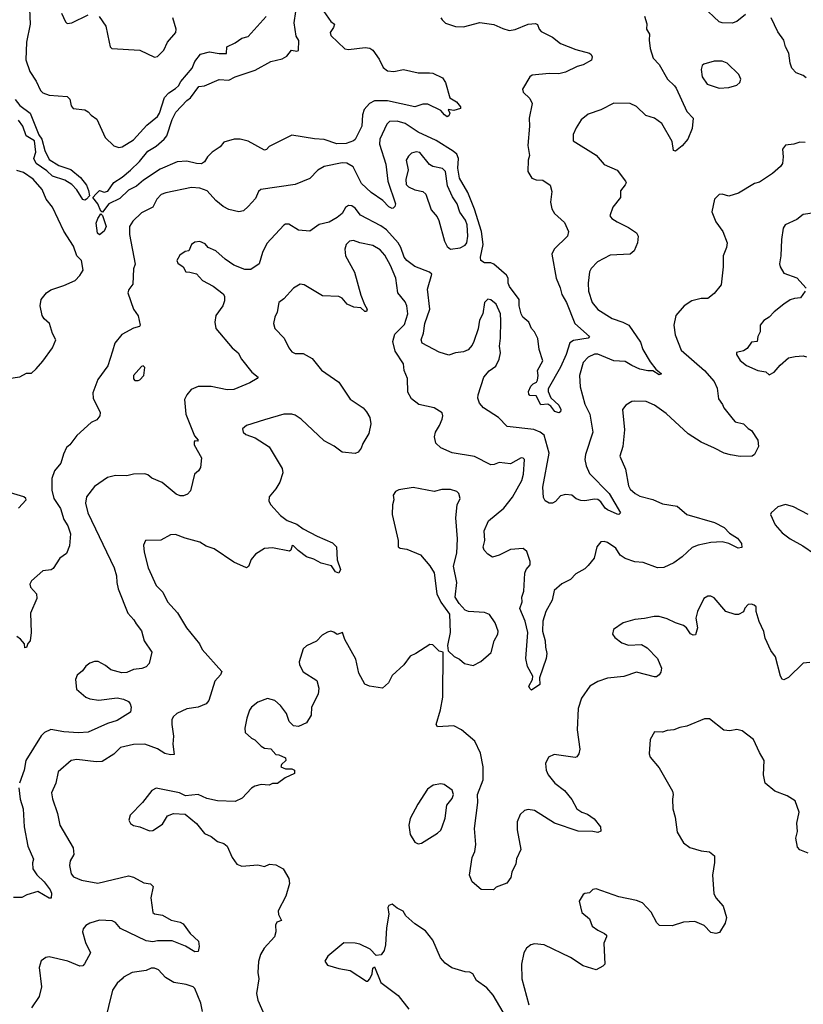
# Model space of a CAD drawing. Extents: x 2133461 to 2293071, y 753526 to 916327.
# Tile 395 of 459: x 2245522 to 2250366, y 870778 to 876864. Entities that reach past the tile are written whole.
import ezdxf

# ---------------------------------------------------------------- set-up
doc = ezdxf.new("R2010")
doc.units = 0

msp = doc.modelspace()

# ---------------------------------------------------------------- linework, layer by layer
at = {"layer": '0CON10XD'}
for points in [[(2245580.9, 876979.1), (2245586.9, 876835), (2245565.5, 876725), (2245560, 876615), (2245585, 876543.3), (2245623.4, 876483.4), (2245650.8, 876425), (2245665, 876410.8), (2245705, 876397.5), (2245815, 876389.2), (2245832.7, 876372.7), (2245841.2, 876331.2), (2245853.3, 876315), (2245925, 876306), (2245946.7, 876295), (2245964.1, 876274.1), (2245999.1, 876249.1), (2246051.4, 876135), (2246105, 876084.3), (2246134.4, 876074.4), (2246155, 876078.1), (2246225, 876120), (2246308, 876212), (2246375, 876264.4), (2246386.8, 876285), (2246418.2, 876381.8), (2246445, 876411.2), (2246485, 876437.5), (2246504.4, 876455), (2246518.6, 876481.4), (2246588.2, 876565), (2246605.4, 876605), (2246640, 876650), (2246695, 876665.2), (2246756.2, 876653.8), (2246800, 876655), (2246803.6, 876696.4), (2246855, 876721.1), (2246895, 876749.4), (2246935, 876759.2), (2247045, 876884)], [(2245780.6, 876905), (2245805, 876850), (2245815, 876840), (2245845, 876843.8), (2245945, 876892.9)], [(2247402.9, 876915), (2247445, 876853.3), (2247467.5, 876835), (2247462.5, 876815), (2247441.2, 876785), (2247445.8, 876765), (2247532.9, 876682.9), (2247555, 876680.4), (2247657.3, 876692.7), (2247687.1, 876687.1), (2247704.4, 876675), (2247745, 876620), (2247768.8, 876568.8), (2247795, 876547.5), (2247835, 876544), (2247894.2, 876555.8), (2247985, 876534.3), (2248055, 876536), (2248075, 876532.5), (2248135, 876504.2), (2248154, 876476), (2248180.8, 876380.8), (2248222.5, 876355), (2248246.7, 876325), (2248247.5, 876315), (2248205, 876302.5), (2248171.7, 876308.3), (2248180, 876285), (2248175, 876270), (2248165, 876263.3), (2248147.5, 876275), (2248125, 876303.3), (2248045, 876340.8), (2248015, 876342.5), (2247965, 876326), (2247795, 876362.7), (2247715, 876361.5), (2247684.3, 876345.7), (2247651.9, 876308.1), (2247642.1, 876275), (2247636.4, 876205), (2247595, 876124), (2247585, 876114.4), (2247541.1, 876098.9), (2247483.3, 876096.7), (2247405, 876123.1), (2247345, 876127.1), (2247205, 876150), (2247065, 876078.8), (2247048.8, 876061.2), (2247035, 876056.2), (2246935, 876113.3), (2246885, 876125.5), (2246847.5, 876125), (2246785, 876106.9), (2246762.4, 876077.6), (2246711.2, 876045), (2246683.2, 876016.8), (2246664, 875985), (2246646.6, 875973.4), (2246615, 875974.3), (2246555, 875988.9), (2246495, 875985.6), (2246391, 875939), (2246287.7, 875872.3), (2246244.6, 875835.4), (2246195, 875810), (2246142.1, 875757.9), (2246073.5, 875725), (2246035, 875673.3), (2246025, 875680), (2246006.4, 875726.4), (2245975.5, 875765), (2245995, 875786.5), (2246015, 875808), (2246045, 875797.1), (2246067, 875803), (2246103.7, 875856.4), (2246155, 875889.3), (2246206.7, 875933.3), (2246262.5, 875987.5), (2246315, 876050.8), (2246365, 876081.6), (2246416.4, 876125), (2246431.2, 876145), (2246465, 876247.5), (2246487.9, 876292.1), (2246555, 876364.4), (2246578.5, 876381.5), (2246630.2, 876449.8), (2246665, 876455.5), (2246755, 876494.2), (2246815, 876489.6), (2246855, 876510.3), (2246977.4, 876552.6), (2247075, 876604.4), (2247145, 876620.8), (2247172.7, 876637.3), (2247202.5, 876675), (2247235, 876670), (2247246.2, 876673.8), (2247246.7, 876735), (2247230.8, 876760.8), (2247219.1, 876845), (2247229.2, 876915)], [(2250009.2, 876895), (2249955, 876852.9), (2249925, 876841.2), (2249865, 876843.8), (2249845, 876850), (2249744.2, 876945)], [(2248126.2, 876875), (2248132.7, 876862.7), (2248153.2, 876843.2), (2248215, 876821.1), (2248265, 876820.5), (2248365.4, 876845.4), (2248453.6, 876833.6), (2248508.3, 876808.3), (2248547.7, 876797.7), (2248585, 876802.9), (2248664.5, 876835.5), (2248710.5, 876840.5), (2248723.8, 876833.8), (2248732.5, 876805), (2248745, 876790), (2248815, 876756.2), (2248865, 876717.5), (2248959.1, 876679.1), (2249045, 876656.2), (2249055, 876647.5), (2249060, 876635), (2249056.4, 876613.6), (2249005.9, 876584.1), (2248967.5, 876575), (2248895, 876540), (2248855, 876528), (2248795, 876530.8), (2248689.7, 876520.3), (2248675, 876510), (2248630, 876435), (2248634, 876415), (2248675.6, 876375.6), (2248689.2, 876345), (2248670.8, 876255), (2248674, 876205), (2248663.3, 876085), (2248673.1, 876025), (2248665.4, 875994.6), (2248662.2, 875925), (2248688.8, 875885), (2248715, 875874.3), (2248755, 875872), (2248800.7, 875840.7), (2248811.7, 875801.7), (2248802.2, 875735), (2248810.6, 875695), (2248827.5, 875665), (2248889.1, 875609.1), (2248914.2, 875555), (2248908.9, 875525), (2248825.5, 875445), (2248811.8, 875415), (2248838.7, 875265), (2248863, 875207), (2248873.3, 875165), (2248901.1, 875115), (2248954.3, 874985), (2249044.2, 874905), (2249036.2, 874895), (2248945, 874881.1), (2248923, 874867), (2248900.6, 874795), (2248864, 874715), (2248789.1, 874580.9), (2248788.2, 874565), (2248805.8, 874525.8), (2248855, 874481.1), (2248866.8, 874455), (2248865, 874440), (2248855, 874434.3), (2248830.9, 874440.9), (2248805, 874474), (2248786.4, 874486.4), (2248742.5, 874482.5), (2248715, 874538.8), (2248675, 874540), (2248668.3, 874548.3), (2248668, 874565), (2248681.7, 874598.3), (2248695, 874613.3), (2248716.7, 874623.3), (2248723.3, 874635), (2248727.5, 874665), (2248723.3, 874695), (2248755.3, 874755), (2248732.5, 874825), (2248725, 874892.5), (2248704.1, 874934.1), (2248686.7, 874955), (2248670, 874995), (2248632.5, 875025), (2248621.2, 875045), (2248610, 875095), (2248610, 875135), (2248550, 875215), (2248542.5, 875235), (2248541.4, 875265), (2248531.9, 875285), (2248452.4, 875352.4), (2248435, 875360.9), (2248395, 875360), (2248372.9, 875375), (2248371.1, 875395), (2248387.4, 875475), (2248376.5, 875555), (2248332.6, 875692.6), (2248291.7, 875795), (2248240.3, 875885), (2248230, 875945), (2248234.8, 876005), (2248225, 876031.5), (2248202, 876052), (2248096.7, 876116.7), (2247985, 876167.4), (2247905, 876222.5), (2247855, 876236.9), (2247808.8, 876235), (2247791.9, 876218.1), (2247749.1, 876125), (2247745.4, 876095), (2247785, 875970), (2247797.1, 875865), (2247845.6, 875725), (2247841.2, 875708.8), (2247830.7, 875699.3), (2247825, 875696.7), (2247805, 875707.5), (2247766.7, 875746.7), (2247695, 875795.6), (2247635, 875850.6), (2247582.9, 875955), (2247545, 875976.4), (2247515, 875979.1), (2247405, 875956.7), (2247365, 875932.7), (2247315, 875882.9), (2247225, 875844.6), (2247012.5, 875815), (2246998.8, 875801.2), (2246980.6, 875759.4), (2246935, 875708.1), (2246905, 875682.2), (2246876.8, 875676.8), (2246815, 875690), (2246779.5, 875709.5), (2246735, 875745.8), (2246680.8, 875805), (2246635, 875821.8), (2246585, 875826), (2246425, 875793.8), (2246397.6, 875782.4), (2246369.1, 875755), (2246345.4, 875704.6), (2246275, 875668.9), (2246221.9, 875618.1), (2246201.8, 875585), (2246201.1, 875535), (2246236.7, 875353.3), (2246226.2, 875323.8), (2246221.4, 875228.6), (2246196.7, 875195), (2246191.8, 875175), (2246226, 875075), (2246255, 875032.5), (2246266.9, 874975), (2246262.5, 874967.5), (2246225, 874956.2), (2246152.9, 874917.1), (2246110, 874865), (2246096, 874814), (2246067.9, 874725), (2246005, 874639.2), (2245973.7, 874556.3), (2245975.6, 874525), (2246018.9, 874435), (2246017.5, 874415), (2245999.4, 874390.6), (2245965, 874374.2), (2245875, 874293.3), (2245832.5, 874235), (2245811.7, 874218.3), (2245792.5, 874177.5), (2245777.7, 874122.3), (2245738, 874075), (2245721.7, 874028.3), (2245721.5, 873955), (2245733.3, 873903.3), (2245775, 873841.2), (2245796, 873775), (2245820.8, 873735), (2245835.7, 873685), (2245829.5, 873610.5), (2245811.2, 873565), (2245770, 873535), (2245729.3, 873470.7), (2245716.4, 873463.6), (2245665, 873457.5), (2245595.7, 873394.3), (2245585.8, 873375), (2245588.6, 873355), (2245626.2, 873315), (2245629.2, 873285), (2245589.4, 873195), (2245593.3, 873075), (2245587.5, 873025), (2245573, 873007), (2245565, 872982.5), (2245555, 872980), (2245552.5, 873005), (2245527.5, 873035), (2245505, 873050)], [(2246014.3, 876884.3), (2246054.2, 876824.2), (2246075.8, 876725), (2246082, 876695), (2246092.5, 876685), (2246265, 876675.7), (2246355, 876632.5), (2246375, 876636.7), (2246414, 876675), (2246435.8, 876725), (2246487.5, 876785), (2246490, 876805), (2246468, 876875)], [(2249384.1, 876885.9), (2249397.7, 876837.7), (2249397.5, 876805), (2249416, 876775), (2249412.7, 876737.3), (2249418.6, 876685), (2249437.1, 876625), (2249475, 876587.5), (2249525.7, 876495), (2249569.2, 876455), (2249580.7, 876440.7), (2249645.8, 876295.8), (2249685.9, 876254.1), (2249678.3, 876191.7), (2249652, 876125), (2249616.6, 876083.4), (2249575, 876050), (2249562.5, 876055), (2249555, 876110), (2249491.2, 876221.2), (2249445.6, 876255.6), (2249392.4, 876272.4), (2249335, 876327.1), (2249295, 876345.6), (2249195, 876348.6), (2249115, 876305.7), (2249035, 876279.2), (2248992, 876245), (2248960.8, 876195), (2248944.2, 876155), (2248944.2, 876114.2), (2249085, 876025.6), (2249135, 875969.2), (2249215, 875932.5), (2249266, 875865), (2249270.8, 875855), (2249265, 875842), (2249235.8, 875805), (2249236, 875765), (2249187.5, 875705), (2249170.7, 875650.7), (2249182.5, 875635), (2249214.2, 875614.2), (2249285, 875579.2), (2249335.7, 875545.7), (2249344, 875525), (2249340, 875485), (2249320.8, 875435), (2249295.6, 875414.4), (2249172.1, 875407.9), (2249093.3, 875366.7), (2249055, 875326.7), (2249044, 875305), (2249035.6, 875235), (2249037.8, 875185), (2249061.1, 875115), (2249095, 875073.1), (2249185, 875015.7), (2249250, 874995), (2249286.7, 874975), (2249360.4, 874870.4), (2249374.5, 874825), (2249419.1, 874749.1), (2249453.6, 874703.6), (2249488.8, 874675), (2249475, 874668.8), (2249435, 874693.8), (2249405, 874692.9), (2249356.2, 874703.8), (2249305, 874725.5), (2249265, 874750.9), (2249195, 874755.4), (2249095, 874796.4), (2249075, 874795.5), (2249035, 874776.7), (2249005, 874743.8), (2248983.1, 874665), (2248987.3, 874595), (2249016.2, 874486.2), (2249045.4, 874425), (2249065.5, 874315), (2249019.2, 874175), (2249016.2, 874145), (2249022.6, 874105), (2249045, 874058), (2249165.9, 873935), (2249236, 873815), (2249225, 873806), (2249215, 873807.8), (2249155, 873833.5), (2249140, 873845), (2249115, 873884.4), (2249095, 873897.5), (2249075, 873900.5), (2249015, 873889.4), (2248991.1, 873891.1), (2248962.4, 873902.4), (2248935, 873924), (2248895, 873928.8), (2248865, 873920), (2248834.1, 873885.9), (2248815, 873876.1), (2248795, 873876), (2248769.4, 873889.4), (2248760.8, 873910.9), (2248755.6, 873975), (2248794.1, 874185), (2248763.3, 874295), (2248739.5, 874315), (2248700.5, 874330.5), (2248535, 874348.6), (2248482, 874405), (2248389.2, 874465), (2248365, 874493.3), (2248354.4, 874525), (2248355.7, 874545), (2248391.2, 874655), (2248425, 874693.8), (2248465, 874721.2), (2248485.5, 874765), (2248493.1, 874805), (2248487.3, 874845), (2248494.6, 874894.6), (2248497.2, 875002.8), (2248493.3, 875045), (2248466.8, 875105), (2248435, 875132.1), (2248415, 875135.5), (2248394.6, 875115), (2248384.7, 875045.3), (2248363.8, 875006.2), (2248356.8, 874953.2), (2248330, 874875), (2248318.7, 874851.3), (2248295, 874823.8), (2248265, 874810), (2248215, 874803.8), (2248175, 874789.4), (2248115, 874808.1), (2248010, 874865), (2248003.1, 874885), (2248017.5, 874925), (2248026.5, 874985), (2248058.2, 875075), (2248042.2, 875197.8), (2248070.5, 875290.5), (2248055, 875304), (2247965, 875337.9), (2247914.5, 875375), (2247898.7, 875395), (2247878.8, 875455), (2247862.4, 875485), (2247790, 875565), (2247755, 875589.1), (2247628, 875655), (2247595, 875699.2), (2247575, 875714), (2247555, 875716), (2247537, 875703), (2247516, 875665), (2247485, 875640), (2247435, 875612.2), (2247373.2, 875596.8), (2247315, 875556.2), (2247245, 875562.5), (2247185, 875599.2), (2247165, 875600), (2247155.9, 875594.1), (2247050.5, 875479.5), (2247023.5, 875425), (2247002, 875355), (2246951.2, 875318.8), (2246915, 875319.2), (2246845, 875346.9), (2246792.6, 875382.6), (2246735, 875434), (2246687.5, 875455), (2246668.3, 875478.3), (2246635, 875492), (2246605, 875488.8), (2246583.8, 875475), (2246567.5, 875435), (2246545, 875430), (2246512.7, 875407.3), (2246494.1, 875375.9), (2246499.5, 875359.5), (2246532.5, 875335), (2246550, 875305), (2246575, 875302.5), (2246615, 875292.5), (2246651.7, 875251.7), (2246717.3, 875217.3), (2246779.8, 875169.8), (2246788.1, 875155), (2246787.8, 875125), (2246778.1, 875095), (2246735.4, 875034.6), (2246728.5, 874995), (2246734.6, 874955), (2246835.5, 874835.5), (2246873.8, 874805), (2246894, 874765), (2246956.7, 874685), (2246996, 874655), (2246990, 874645), (2246945, 874620), (2246845, 874577.5), (2246805, 874575.6), (2246706.3, 874596.3), (2246625, 874596.5), (2246581.5, 874578.5), (2246556.2, 874545), (2246541.2, 874515), (2246549.4, 874425), (2246602, 874292), (2246626, 874265), (2246621.7, 874258.3), (2246605, 874260), (2246600, 874255), (2246600, 874235), (2246646.2, 874155), (2246640, 874095), (2246627.5, 874075)], [(2250383.1, 876505), (2250365, 876518.9), (2250322, 876535), (2250294.3, 876565), (2250284.3, 876595), (2250276.8, 876656.8), (2250255.7, 876695.7), (2250246.1, 876736.1), (2250208.3, 876788.3), (2250166.7, 876875)], [(2249845, 876440.8), (2249905, 876444.5), (2249955, 876458), (2249973.8, 876475), (2249980, 876495), (2249967.1, 876525), (2249895, 876594.4), (2249865, 876606.5), (2249815, 876606.7), (2249751.1, 876588.9), (2249739.7, 876580.3), (2249734.4, 876555), (2249739.8, 876509.8), (2249770.8, 876465), (2249845, 876440.8)], [(2245495, 876370.8), (2245522.8, 876332.8), (2245586.8, 876285), (2245641.7, 876151.7), (2245660, 876125), (2245677.7, 876055), (2245705, 875999.2), (2245765, 875963.1), (2245838.5, 875938.5), (2245898.1, 875888.1), (2245935, 875840), (2245947.5, 875807.5), (2245953.8, 875775), (2245935, 875753.3), (2245925, 875748.6)], [(2245925, 875748.6), (2245912.3, 875752.3), (2245875, 875812.9), (2245844.3, 875845), (2245802.4, 875872.4), (2245725, 875895.9), (2245689.4, 875929.4), (2245624.7, 875975), (2245610.5, 876005), (2245622.9, 876045), (2245613.8, 876115), (2245561.9, 876145), (2245542.2, 876205), (2245515, 876242)], [(2250376.4, 876103.6), (2250345, 876106.7), (2250306.1, 876093.9), (2250255, 876087.5), (2250237, 876063), (2250241.2, 876015), (2250236.2, 875975), (2250225, 875956.7), (2250175, 875913.8), (2250095, 875860), (2250065, 875852), (2249965, 875790.8), (2249905, 875772.5), (2249865, 875786.2), (2249845, 875783.3), (2249816.7, 875753.3), (2249801.2, 875675), (2249824, 875615), (2249867.5, 875555), (2249894.4, 875485), (2249891.9, 875455), (2249870, 875405), (2249870, 875335), (2249858, 875225), (2249815, 875171.2), (2249775, 875140), (2249735, 875140), (2249677.5, 875125), (2249628.8, 875095), (2249577.5, 875035), (2249565.6, 874975), (2249574.1, 874915.9), (2249611.5, 874821.5), (2249754.2, 874695), (2249815, 874627.5), (2249832.5, 874585), (2249841.1, 874521.1), (2249867.1, 874485), (2249874.5, 874464.5), (2249931.4, 874391.4), (2249945, 874378.6), (2249996.4, 874366.4), (2250025, 874336), (2250046.2, 874325), (2250084.4, 874265), (2250088, 874225), (2250063.8, 874175), (2250050, 874165), (2249975, 874164.4), (2249915, 874174.4), (2249876.7, 874185), (2249817.5, 874215), (2249735, 874253.1), (2249655, 874303.8), (2249518.6, 874428.6), (2249445, 874480.9), (2249395, 874503.1), (2249324.5, 874505.5), (2249305, 874503.1), (2249268.2, 874481.8), (2249248.6, 874455), (2249261.2, 874328.8), (2249250, 874225), (2249231.4, 874165), (2249265.8, 874085), (2249285, 873983.3), (2249295, 873962.5), (2249326, 873935), (2249355, 873919.1), (2249435, 873898.5), (2249495, 873871.1), (2249585, 873855.7), (2249645, 873806), (2249816.4, 873756.4), (2249875.7, 873725.7), (2249909.7, 873689.7), (2249959.2, 873659.2), (2249983.8, 873625), (2249985, 873602), (2249963.1, 873596.9), (2249905, 873625.6), (2249864.2, 873635.8), (2249795, 873631.8), (2249715, 873616.4), (2249679.2, 873600.8), (2249617, 873543), (2249565, 873505.6), (2249503, 873477), (2249465, 873475.8), (2249375, 873509.2), (2249325, 873513.1), (2249265, 873533.3), (2249234.6, 873554.6), (2249206, 873596), (2249155, 873631.4), (2249135, 873638.1), (2249115, 873635.7), (2249088.6, 873605), (2249072.5, 873535), (2249035, 873490), (2249015, 873470), (2248960.7, 873439.3), (2248926.1, 873403.9), (2248873.7, 873376.3), (2248825.7, 873335), (2248813.6, 873275), (2248774.2, 873205.8), (2248755.5, 873145), (2248754.5, 873085), (2248771.1, 873025), (2248771.9, 872985), (2248780.8, 872945), (2248776.9, 872915), (2248736, 872795), (2248736.2, 872755), (2248685, 872720), (2248675, 872730), (2248670, 872745), (2248691.4, 872785), (2248693.3, 872805), (2248660.9, 872865), (2248650, 872915), (2248662.2, 873075), (2248646.9, 873145), (2248613.1, 873225), (2248627.5, 873265), (2248626.4, 873295), (2248638.8, 873331.2), (2248645, 873443.3), (2248652.7, 873465), (2248678.2, 873495), (2248676.5, 873515), (2248656, 873576), (2248635, 873594.4), (2248555, 873588.2), (2248485, 873552.9), (2248445, 873541.2), (2248415, 873560), (2248393.1, 873585), (2248387, 873603), (2248396.5, 873645), (2248393.3, 873705), (2248420, 873765), (2248515.4, 873844.6), (2248567.8, 873912.2), (2248626.9, 874015), (2248635.5, 874054.5), (2248642, 874145), (2248635, 874153.8), (2248622.5, 874155), (2248555, 874117.5), (2248485, 874127.1), (2248455, 874114.2), (2248435, 874112.5), (2248333, 874163), (2248195, 874186.7), (2248125, 874217.1), (2248095, 874246.7), (2248085.7, 874285), (2248091.8, 874315), (2248117.5, 874355), (2248133.3, 874395), (2248137.8, 874415), (2248133.2, 874433.2), (2248085, 874464.4), (2247990, 874485), (2247945, 874520), (2247921.8, 874561.8)], [(2248185.7, 875445.7), (2248245, 875453.8), (2248275, 875470), (2248285.3, 875485), (2248292.4, 875525), (2248288.8, 875595), (2248277.2, 875625), (2248243.1, 875673.1), (2248225.3, 875725), (2248197.9, 875767.9), (2248166.4, 875836.4), (2248154.3, 875925), (2248135, 875943.1), (2248076.1, 875956.1), (2248055, 875967.8), (2247995, 876042.2), (2247973.8, 876046.2), (2247945, 876038.9), (2247925, 876020), (2247911.9, 875995), (2247923.6, 875935), (2247908.2, 875875), (2247911.2, 875845), (2247925, 875830.5), (2247965, 875812.9), (2248015, 875801.5), (2248033.1, 875785), (2248065, 875688), (2248102.5, 875645), (2248113.1, 875623.1), (2248148.5, 875495), (2248165, 875462), (2248185.7, 875445.7)], [(2245395, 874636.9), (2245524.3, 874655.7), (2245565, 874678), (2245595, 874678), (2245625, 874704.5), (2245665, 874753.8), (2245725, 874834.6), (2245745.8, 874885), (2245724.7, 874924.7), (2245705.7, 874985.7), (2245673.8, 875015), (2245661.2, 875035), (2245648, 875095), (2245655.8, 875135), (2245688.1, 875175), (2245715, 875194.5), (2245795, 875220), (2245865, 875251.5), (2245895, 875282.5), (2245915.6, 875315), (2245905.4, 875375.4), (2245875, 875403.8), (2245854.2, 875464.2), (2245795, 875556), (2245724.7, 875704.7), (2245686.9, 875755), (2245661.2, 875815), (2245605, 875878.7), (2245545, 875918.5), (2245505, 875931.5)], [(2246015, 875534.2), (2246003.1, 875545), (2245994.2, 875605), (2246005, 875635.7), (2246025, 875664), (2246035, 875654), (2246057.5, 875585), (2246045, 875557.5), (2246015, 875534.2)], [(2250435, 875670), (2250365, 875658.8), (2250325, 875628.8), (2250253.3, 875595), (2250241.2, 875575), (2250230, 875505), (2250226.7, 875405), (2250218.6, 875355), (2250222, 875335), (2250245, 875296.7), (2250325, 875268.8), (2250382.5, 875205)], [(2247921.8, 874561.8), (2247919.5, 874645), (2247899.4, 874695), (2247895.6, 874735.6), (2247843.1, 874815), (2247829.1, 874875), (2247840.9, 874919.1), (2247901.1, 874978.9), (2247920.4, 875045), (2247916.2, 875095), (2247905, 875120), (2247859.4, 875175), (2247846.9, 875265), (2247814, 875344), (2247778.3, 875408.3), (2247751.3, 875441.3), (2247705, 875468.9), (2247625.7, 875484.3), (2247585, 875499.6), (2247560, 875495), (2247539.4, 875475), (2247532.5, 875445), (2247536.5, 875405), (2247592.1, 875302.1), (2247630.5, 875160.5), (2247652.7, 875102.7), (2247670, 875075), (2247665, 875060), (2247655, 875060), (2247631.7, 875081.7), (2247587.4, 875087.4), (2247546.2, 875105), (2247515, 875142), (2247495, 875152.9), (2247395, 875155.8), (2247280, 875225), (2247255, 875228), (2247215, 875204), (2247155, 875139.2), (2247125, 875116.2), (2247114.5, 875055.5), (2247100, 875025), (2247091.4, 874985), (2247100, 874955), (2247156.7, 874895), (2247185, 874836), (2247205, 874810), (2247225, 874799.5), (2247275, 874800.5), (2247329.2, 874769.2), (2247387.9, 874697.9), (2247495, 874624), (2247565, 874517.5), (2247645, 874464.2), (2247665, 874440), (2247685.7, 874405), (2247692.5, 874365), (2247680, 874305), (2247644, 874245), (2247633.8, 874215), (2247615, 874190), (2247595, 874181.2), (2247515, 874191.2), (2247467, 874227), (2247405, 874260.8), (2247261.4, 874395), (2247225, 874420), (2247205, 874425.6), (2247155.7, 874424.3), (2247035, 874390), (2246924.2, 874355.8), (2246900, 874335), (2246903.8, 874315), (2246919.5, 874299.5), (2246978.3, 874278.3), (2247065, 874223.8), (2247145, 874090), (2247148, 874062), (2247130, 874005), (2247106.3, 873963.7), (2247064.2, 873915), (2247062.9, 873887.1), (2247074.4, 873865), (2247135, 873799.2), (2247175, 873768.8), (2247235.6, 873745.6), (2247275, 873716.7), (2247361.9, 873671.9), (2247455, 873630), (2247480, 873605), (2247484.1, 873524.1), (2247506, 873465), (2247495, 873442.5), (2247475, 873450), (2247448.6, 873488.6), (2247385, 873504.4), (2247339.8, 873529.8), (2247295, 873543.3), (2247242.7, 873582.7), (2247215, 873612), (2247207, 873613), (2247198.8, 873585), (2247190.7, 873579.3), (2247085, 873599.4), (2247035, 873595.8), (2246979.1, 873560.9), (2246953.9, 873526.1), (2246937.1, 873482.9), (2246925, 873476), (2246845, 873510.6), (2246725, 873592), (2246675, 873610), (2246635, 873634.6), (2246545, 873658.1), (2246485, 873681.4), (2246455, 873680), (2246394.3, 873645.7), (2246300, 873645), (2246288, 873615), (2246291.9, 873571.9), (2246315.7, 873475), (2246365, 873366), (2246407.1, 873325), (2246435, 873266), (2246497.3, 873197.3), (2246554, 873104), (2246633.1, 873005), (2246650.8, 872970.8), (2246771.2, 872835), (2246763.3, 872815), (2246729.2, 872775), (2246690.5, 872655), (2246675, 872635.6), (2246625, 872613.3), (2246555, 872603.5), (2246493.8, 872575), (2246471.4, 872555), (2246463.7, 872536.3), (2246462.4, 872507.6), (2246472.9, 872435), (2246470, 872385), (2246478, 872322), (2246455, 872320), (2246418.7, 872328.7), (2246375, 872356.7), (2246295.6, 872385.6), (2246225, 872383.6), (2246145, 872364.4), (2246105, 872324.2), (2246031.5, 872278.5), (2245995, 872275.5), (2245875, 872290.8), (2245840, 872285), (2245760.6, 872215), (2245745.5, 872144.5), (2245720, 872085), (2245725, 872047.5), (2245756.6, 871956.6), (2245770, 871885), (2245852.1, 871745), (2245856.4, 871703.6), (2245834.4, 871665), (2245830.5, 871635), (2245841.5, 871585), (2245855, 871565.8), (2245904.3, 871544.3), (2246005, 871525.6), (2246195, 871571.9), (2246225, 871563.1), (2246290.7, 871529.3), (2246331.7, 871521.7), (2246346.5, 871506.5), (2246332.5, 871435), (2246344.4, 871344.4), (2246355.9, 871335.9), (2246405, 871328.6), (2246458.3, 871298.3), (2246515, 871285.7), (2246533.8, 871275), (2246576, 871215), (2246627.7, 871167.7), (2246631.2, 871135), (2246625.8, 871104.2), (2246605, 871101.2), (2246546.4, 871136.4), (2246465, 871170), (2246375, 871170.4), (2246345, 871164.6), (2246305, 871170), (2246145, 871245.7), (2246113.6, 871283.6), (2246095, 871294.4), (2246015, 871297.1), (2245955, 871279.1), (2245930.8, 871265), (2245914.2, 871245), (2245910.8, 871225), (2245930.2, 871160.2), (2245960.8, 871095), (2245923, 871027), (2245912.5, 871015), (2245895, 871014.2), (2245820, 871045), (2245705, 871070), (2245685, 871066.2), (2245655, 871046.2), (2245642.9, 871005), (2245658.1, 870885), (2245641.9, 870825), (2245596.2, 870755)], [(2250377.5, 875185), (2250347.5, 875145), (2250310.7, 875140.7), (2250285, 875131.2), (2250246.2, 875105), (2250185, 875058.8), (2250154.3, 875025.7), (2250121.2, 875005), (2250100, 874975), (2250100, 874935), (2250083.6, 874906.4), (2250080, 874875), (2250045, 874870), (2250019.1, 874830.9), (2249995, 874816), (2249953, 874807), (2249952.5, 874795), (2249975, 874756.7), (2250015, 874725.8), (2250085, 874694.2), (2250135, 874686), (2250155, 874668.8), (2250185, 874684.4), (2250222.1, 874727.9), (2250275, 874773.3), (2250315, 874782.7), (2250365, 874785.5), (2250385, 874780)], [(2246255, 874633.3), (2246265, 874636.7), (2246288.8, 874665), (2246296.1, 874713.9), (2246285, 874723.3), (2246275, 874720), (2246226.2, 874665), (2246225, 874643.3), (2246235, 874633.3), (2246255, 874633.3)], [(2246627.5, 874075), (2246603.3, 874055), (2246578.3, 873951.7), (2246558.8, 873931.2), (2246535, 873920.8), (2246515, 873920.6), (2246490.6, 873930.6), (2246402.6, 874002.6), (2246338.8, 874028.8), (2246315, 874051.2), (2246295, 874056), (2246225, 874054.3), (2246184.3, 874044.3), (2246115, 874046.9), (2246065, 874034.2), (2245985, 873979.2), (2245935.7, 873914.3), (2245928.9, 873875), (2245944.5, 873815), (2246105.6, 873475), (2246120.8, 873425), (2246121.9, 873385), (2246131.9, 873345), (2246190, 873195), (2246228.8, 873155), (2246241.7, 873128.3), (2246275.7, 873085.7), (2246292, 873025), (2246340, 872955), (2246322.5, 872885), (2246305, 872862.5), (2246277.7, 872852.3), (2246225, 872846.2), (2246185, 872828), (2246153.9, 872826.1), (2246085.7, 872845.7), (2246052.1, 872872.1), (2246006.6, 872896.6), (2245985, 872896), (2245955, 872886.2), (2245931.7, 872868.3), (2245911.7, 872838.3), (2245877.7, 872812.3), (2245868, 872785), (2245873.8, 872725), (2245932, 872675), (2245955, 872665.5), (2246012, 872658), (2246125, 872671.1), (2246165, 872663.5), (2246195, 872649.4), (2246205.6, 872635), (2246212.2, 872615), (2246206.4, 872583.6), (2246125, 872530.9), (2246065, 872513.1), (2245945, 872460), (2245885.3, 872455.3), (2245795, 872461.1), (2245714.6, 872475.4), (2245675, 872457.5), (2245655, 872438), (2245560.6, 872285), (2245550, 872225), (2245520.9, 872145)], [(2248325, 872872), (2248373.6, 872896.4), (2248437.3, 872952.7), (2248455.9, 873024.1), (2248477.5, 873065), (2248479.4, 873085), (2248461.9, 873135), (2248426.2, 873186.2), (2248395, 873200), (2248295.5, 873205.5), (2248275, 873212.9), (2248238, 873255), (2248213.8, 873295), (2248224.2, 873385), (2248204, 873485), (2248224.1, 873565.9), (2248228.1, 873655), (2248218.1, 873785), (2248227.1, 873865), (2248245.8, 873905), (2248237.5, 873935), (2248225, 873947.1), (2248185, 873959.4), (2248131.2, 873958.8), (2248085, 873948.1), (2247955, 873971.2), (2247865, 873958), (2247845, 873948), (2247830.8, 873925), (2247834.2, 873895), (2247826, 873865), (2247824.3, 873805), (2247860.8, 873645), (2247862.5, 873605), (2247875, 873596.7), (2247915, 873591.2), (2248000, 873555), (2248058.3, 873488.3), (2248083.9, 873443.9), (2248101.2, 873315), (2248125, 873262.5), (2248178.3, 873188.3), (2248183.3, 873075), (2248167.5, 872995), (2248171.7, 872961.7), (2248207, 872927), (2248240.7, 872910.7), (2248272.5, 872885), (2248325, 872872)], [(2245515, 873844.4), (2245562.5, 873895), (2245560.8, 873905), (2245548.8, 873915), (2245465, 873940)], [(2250395, 873804.2), (2250305, 873853.3), (2250255, 873866.5), (2250207.4, 873852.6), (2250166.2, 873815), (2250162.5, 873805), (2250192, 873742), (2250235, 873692.5), (2250283.8, 873653.8), (2250362.1, 873612.1), (2250435, 873562)], [(2250405, 872890.8), (2250365, 872885.8), (2250275, 872798.6), (2250245, 872783.3), (2250235, 872787.5), (2250223.8, 872805), (2250194.2, 872925), (2250164.2, 872965), (2250130.6, 873040.6), (2250121.3, 873081.3), (2250092.7, 873142.7), (2250073.3, 873205), (2250073.3, 873235), (2250062.5, 873245), (2250045, 873251.2), (2250025, 873248.8), (2250003.9, 873226.1), (2249995, 873202.5), (2249965, 873186.7), (2249945, 873186.7), (2249885.9, 873205.9), (2249815, 873290), (2249795, 873300), (2249775, 873300), (2249750, 873285), (2249711.4, 873205), (2249701.9, 873165), (2249710.7, 873105), (2249698.7, 873061.3), (2249685, 873060), (2249668.5, 873068.5), (2249643.5, 873105), (2249625, 873120), (2249575, 873135.5), (2249525, 873160.5), (2249475.7, 873174.3), (2249444.5, 873175.5), (2249385, 873161.4), (2249325, 873157.1), (2249252.5, 873135), (2249192.5, 873095), (2249186.7, 873065), (2249201.2, 873045), (2249245, 873011.4), (2249285, 872997.1), (2249365, 873001.4), (2249400.9, 872980.9), (2249464, 872915), (2249490, 872855), (2249485, 872830), (2249475, 872813.3), (2249458, 872802), (2249445, 872801.2), (2249335, 872831.4), (2249255.5, 872804.5), (2249155, 872793.1), (2249095, 872772.9), (2249047, 872743), (2248995, 872670), (2248974.2, 872605), (2248967.1, 872475), (2248984, 872355), (2248978.8, 872325), (2248965, 872306.7), (2248955, 872303.8), (2248884.3, 872314.3), (2248825, 872322), (2248791.2, 872305), (2248772.5, 872265), (2248775.7, 872225.7), (2248788.6, 872195), (2248830, 872145), (2248889.3, 872099.3), (2248935, 872043.3), (2248965.8, 871985.8), (2248995.8, 871965.8), (2249032.4, 871952.4), (2249073.2, 871923.2), (2249112, 871875), (2249115, 871847.5), (2249095, 871839.2), (2249065, 871845.8), (2248975, 871847.5), (2248828, 871898), (2248703.3, 871975), (2248665, 871982.5), (2248643.3, 871975), (2248615, 871951.2), (2248598.1, 871905), (2248596.9, 871855), (2248620, 871735), (2248593, 871677), (2248588, 871645), (2248564, 871595), (2248557.7, 871562.3), (2248533.6, 871526.4), (2248468.3, 871501.7), (2248450, 871485), (2248375, 871487.5), (2248318.8, 871535), (2248302.5, 871575), (2248319.2, 871685), (2248335, 871722.5), (2248341.1, 871765), (2248334.4, 871865), (2248353.3, 872025), (2248352.5, 872075), (2248386.2, 872165), (2248386, 872245), (2248369.5, 872329.5), (2248335, 872404), (2248253.3, 872475), (2248205, 872498.8), (2248105, 872493.3), (2248097, 872507), (2248122.7, 872597.3), (2248137.1, 872675), (2248140, 872955), (2248115, 872960), (2248075, 873000), (2248058.3, 873001.7), (2247970, 872945), (2247935, 872930), (2247897.5, 872875), (2247825, 872810)], [(2247825, 872810), (2247802.5, 872765), (2247765, 872732.5), (2247685, 872743.3), (2247655, 872756.7), (2247618.9, 872825), (2247600.7, 872910.7), (2247532, 873032), (2247516.7, 873075), (2247485, 873062.5), (2247465, 873078.8), (2247445, 873083.8), (2247425, 873078.8), (2247391.2, 873058.8), (2247357.3, 873022.7), (2247295, 872993.8), (2247273.8, 872975), (2247248.8, 872895), (2247251.2, 872875), (2247275, 872832.5), (2247358.3, 872778.3), (2247371.7, 872731.7), (2247368, 872695), (2247326.2, 872615), (2247324, 872565), (2247295, 872518), (2247245, 872494), (2247215, 872498.8), (2247188, 872525), (2247170.8, 872575), (2247135, 872624), (2247098.8, 872655), (2247055, 872667.5), (2246995, 872646), (2246955.8, 872614.2), (2246942, 872595), (2246926.4, 872546.4), (2246913.6, 872483.6), (2246917, 872457), (2246955, 872422.5), (2246975, 872413.3), (2247015, 872372.5), (2247035, 872360), (2247075, 872357.5), (2247105, 872322.5), (2247125, 872320), (2247165, 872300), (2247167.5, 872285), (2247140.7, 872259.3), (2247137.5, 872245), (2247165, 872233.8), (2247205, 872232.5), (2247220, 872225), (2247220, 872205), (2247163, 872177), (2247115, 872142.5), (2247085, 872142.5), (2247065, 872132.5), (2247015, 872136.7), (2246975, 872126.2), (2246956.1, 872113.9), (2246897.9, 872052.1), (2246855, 872032), (2246745, 872034.4), (2246679.4, 872049.4), (2246625, 872074), (2246547, 872067), (2246510, 872085), (2246365, 872113.1), (2246340.2, 872099.8), (2246281.2, 872025), (2246205, 871947.5), (2246197.5, 871915), (2246207.5, 871895), (2246225, 871882.5), (2246265, 871873.8), (2246325, 871848.8), (2246345, 871851.2), (2246405, 871891.2), (2246437, 871943), (2246472.5, 871957.5), (2246545, 871953.3), (2246614.5, 871894.5), (2246665, 871832.5), (2246705, 871814.2), (2246745, 871783.8), (2246785, 871772), (2246804, 871755), (2246835.8, 871685.8), (2246865, 871643.8), (2246895, 871632), (2246995, 871638.6), (2247035, 871628.6), (2247066.2, 871643.8), (2247105, 871640), (2247150, 871615), (2247185.9, 871555.9), (2247189.2, 871525), (2247168, 871445), (2247120.8, 871355), (2247123, 871333), (2247140, 871295), (2247112.5, 871285), (2247103.9, 871266.1), (2247106.1, 871226.1), (2247097.5, 871195), (2247034, 871125), (2247010.8, 871085), (2246997.6, 871042.4), (2246994.3, 870975), (2247000, 870935), (2246985.7, 870845), (2246995, 870802.5), (2247047.5, 870682.5)], [(2250395, 871712.5), (2250345, 871732.5), (2250329.3, 871749.3), (2250318.8, 871805), (2250328.8, 871845), (2250326.4, 871896.4), (2250340, 871965), (2250315.6, 872035.6), (2250265, 872066), (2250188.8, 872095), (2250129.2, 872145), (2250118.6, 872195), (2250124, 872285), (2250094, 872335), (2250058.8, 872415), (2249987.7, 872467.7), (2249955, 872476.2), (2249911.7, 872468.3), (2249875, 872471.2), (2249785, 872541.2), (2249755, 872542), (2249645, 872496), (2249601.7, 872488.3), (2249565, 872473.3), (2249525, 872470), (2249495, 872460), (2249445, 872462.5), (2249420, 872415), (2249413.3, 872325), (2249420, 872305), (2249475, 872240), (2249556.7, 872095), (2249561.2, 872075), (2249556.2, 872045), (2249558.8, 871985), (2249573.3, 871935), (2249585, 871842.5), (2249626.1, 871776.1), (2249665, 871746.7), (2249735, 871726.2), (2249785, 871720), (2249816.7, 871695), (2249817.1, 871655), (2249804.4, 871575), (2249813.4, 871463.4), (2249825.8, 871435), (2249870.9, 871385), (2249890.5, 871315), (2249881.7, 871278.3), (2249847.7, 871222.3), (2249825, 871216.2), (2249795, 871222), (2249753.3, 871265), (2249695, 871290), (2249625, 871284.4), (2249555, 871261.8), (2249477.5, 871265), (2249460.3, 871280.3), (2249426.3, 871346.3), (2249372.5, 871405), (2249335, 871418.8), (2249225, 871441.2), (2249085, 871491.2), (2249065, 871487.5), (2249043.6, 871466.4), (2249015, 871463.3), (2249005, 871456.7), (2248980, 871415), (2248996.7, 871345), (2249043.8, 871305), (2249060, 871260), (2249095, 871236.2), (2249136.7, 871215), (2249148.8, 871205), (2249150, 871195), (2249133.3, 871155), (2249138.8, 871025), (2249127.3, 871012.7), (2249085, 870990), (2249005, 871016.2), (2248927, 871067), (2248765, 871145.8), (2248705, 871150.8), (2248682.5, 871145), (2248655, 871123.8), (2248638.1, 871095), (2248624.4, 871025), (2248625.9, 870935.9), (2248668.8, 870775)], [(2245517.1, 872115), (2245525.4, 872045.4), (2245543.5, 871985), (2245550, 871875), (2245573.8, 871755), (2245607.5, 871675), (2245601.7, 871651.7), (2245604, 871615), (2245627.5, 871577.5), (2245673.1, 871535), (2245710.6, 871485), (2245719.2, 871465), (2245716.7, 871433.3), (2245705, 871434.4), (2245635, 871473.8), (2245566.2, 871453.8), (2245535, 871437.8), (2245485, 871436.7)], [(2247985, 871770), (2248005, 871773.8), (2248105.6, 871834.4), (2248125, 871853.8), (2248134.6, 871875.4), (2248151.7, 871928.3), (2248161.5, 872008.5), (2248195, 872050), (2248204.5, 872075), (2248195, 872101.4), (2248145, 872136.9), (2248125, 872140), (2248078.3, 872131.7), (2248043.1, 872106.9), (2247982.5, 872015), (2247936.2, 871925), (2247928, 871885), (2247935, 871827.5), (2247965, 871780), (2247985, 871770)], [(2248509.6, 870729.6), (2248449.2, 870835), (2248409.1, 870879.1), (2248346.2, 870925), (2248323.3, 870965), (2248305.6, 870975.6), (2248275, 870977.5), (2248193.4, 871003.4), (2248152.1, 871032.1), (2248124, 871065), (2248075, 871173.3), (2248031.2, 871231.2), (2247964.2, 871274.2), (2247910, 871325), (2247893, 871353), (2247855, 871372.5), (2247825, 871397.5), (2247805, 871387.5), (2247797.5, 871375), (2247803.3, 871335), (2247789.3, 871250.7), (2247783.3, 871145), (2247775, 871110), (2247756.4, 871083.6), (2247725, 871080), (2247688.3, 871118.3), (2247625, 871148.8), (2247595, 871156), (2247525, 871156.7), (2247427.5, 871075), (2247407.5, 871045), (2247425, 871020), (2247495, 870998.8), (2247565, 870986), (2247665, 870921.2), (2247675, 870920), (2247686.2, 870935), (2247701.2, 870965), (2247705, 871000), (2247715, 871010), (2247755, 870912.5), (2247861.7, 870831.7), (2247928.3, 870748.3)], [(2246653.1, 870733.1), (2246641.1, 870785), (2246605.5, 870875), (2246595, 870885.5), (2246550.6, 870900.6), (2246475, 870911.9), (2246424.1, 870944.1), (2246380.7, 870990.7), (2246355, 871000.6), (2246335, 871001.4), (2246305, 870986.5), (2246216.8, 870973.2), (2246165, 870946), (2246155.5, 870934.5), (2246125, 870907.5), (2246095.7, 870865), (2246047.2, 870662.8)]]:
    msp.add_lwpolyline(points, dxfattribs=at)

doc.saveas('drawing.dxf')
